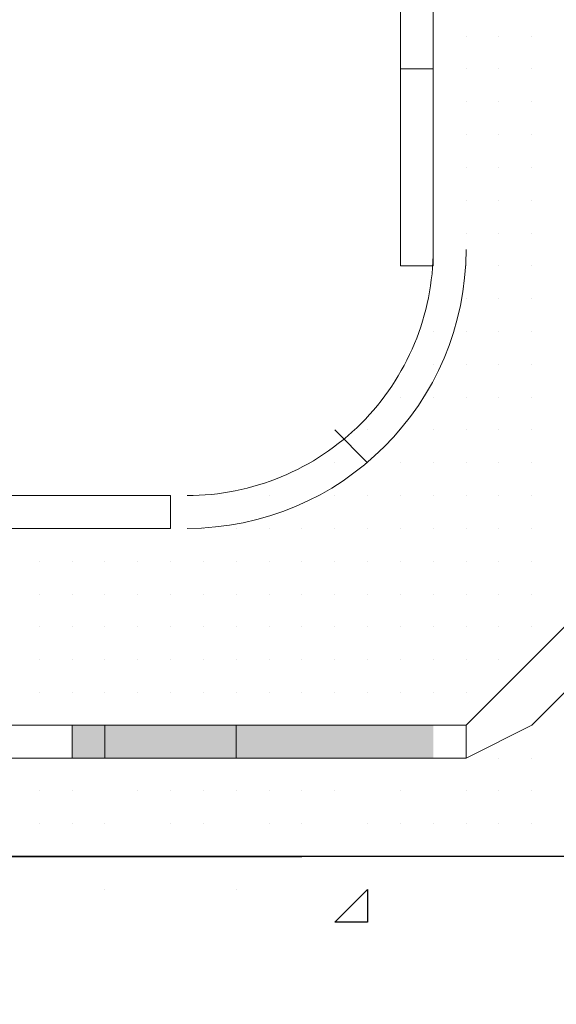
# Model space of a CAD drawing. Header units: metres. Extents: x 5.7 to 89.8, y 4 to 63.5.
# Tile 444 of 475: x 72.752 to 72.909, y 49.708 to 49.997. Entities that reach past the tile are written whole.
import ezdxf

# ---------------------------------------------------------------- set-up
doc = ezdxf.new("R2010")
doc.units = ezdxf.units.M
doc.header["$MEASUREMENT"] = 0
for name, color, linetype in [('PDF17_hatch', 7, 'Continuous'), ('PDF17_hatch-borshi', 7, 'Continuous'), ('PDF17_Isogam', 7, 'Continuous'), ('PDF17_kaff', 7, 'Continuous')]:
    doc.layers.add(name, color=color, linetype=linetype)

msp = doc.modelspace()

# ---------------------------------------------------------------- linework, layer by layer
at = {"layer": 'PDF17_hatch', "lineweight": 25}
for points in [[(72.77655760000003, 49.74193760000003), (72.77655760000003, 49.74193760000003)], [(72.81508240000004, 49.74193760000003), (72.81508240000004, 49.74193760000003)]]:
    msp.add_lwpolyline(points, dxfattribs=at)
msp.add_lwpolyline([(72.85360720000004, 49.74193760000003), (72.85360720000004, 49.73230640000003), (72.84397600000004, 49.73230640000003)], close=True, dxfattribs=at)
at = {"layer": 'PDF17_hatch-borshi', "lineweight": 18}
for points in [[(72.88250080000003, 49.99234880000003), (72.88250080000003, 49.99234880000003)], [(72.88250080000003, 49.99234880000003), (72.88250080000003, 49.99234880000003)], [(72.88250080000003, 49.99234880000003), (72.88250080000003, 49.99234880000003)], [(72.88250080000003, 49.99234880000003), (72.88250080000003, 49.99234880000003)], [(72.89213200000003, 49.99234880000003), (72.89213200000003, 49.99234880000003)], [(72.89213200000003, 49.99234880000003), (72.89213200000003, 49.99234880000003)], [(72.89213200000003, 49.99234880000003), (72.89213200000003, 49.99234880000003)], [(72.89213200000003, 49.99234880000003), (72.89213200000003, 49.99234880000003)], [(72.90176320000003, 49.99234880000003), (72.90176320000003, 49.99234880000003)], [(72.90176320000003, 49.99234880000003), (72.90176320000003, 49.99234880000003)], [(72.90176320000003, 49.99234880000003), (72.90176320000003, 49.99234880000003)], [(72.90176320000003, 49.99234880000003), (72.90176320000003, 49.99234880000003)], [(72.87286960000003, 49.98271760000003), (72.87286960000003, 49.98271760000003)], [(72.88250080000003, 49.98271760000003), (72.88250080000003, 49.98271760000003)], [(72.88250080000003, 49.98271760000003), (72.88250080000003, 49.98271760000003)], [(72.88250080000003, 49.98271760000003), (72.88250080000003, 49.98271760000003)], [(72.89213200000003, 49.98271760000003), (72.89213200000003, 49.98271760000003)], [(72.89213200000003, 49.98271760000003), (72.89213200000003, 49.98271760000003)], [(72.89213200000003, 49.98271760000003), (72.89213200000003, 49.98271760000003)], [(72.89213200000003, 49.98271760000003), (72.89213200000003, 49.98271760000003)], [(72.90176320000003, 49.98271760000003), (72.90176320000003, 49.98271760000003)], [(72.90176320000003, 49.98271760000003), (72.90176320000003, 49.98271760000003)], [(72.90176320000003, 49.98271760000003), (72.90176320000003, 49.98271760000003)], [(72.90176320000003, 49.98271760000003), (72.90176320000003, 49.98271760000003)], [(72.88250080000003, 49.97308640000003), (72.88250080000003, 49.97308640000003)], [(72.88250080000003, 49.97308640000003), (72.88250080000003, 49.97308640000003)], [(72.88250080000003, 49.97308640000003), (72.88250080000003, 49.97308640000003)], [(72.89213200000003, 49.97308640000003), (72.89213200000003, 49.97308640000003)], [(72.89213200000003, 49.97308640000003), (72.89213200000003, 49.97308640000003)], [(72.89213200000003, 49.97308640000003), (72.89213200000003, 49.97308640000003)], [(72.90176320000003, 49.97308640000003), (72.90176320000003, 49.97308640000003)], [(72.90176320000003, 49.97308640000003), (72.90176320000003, 49.97308640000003)], [(72.90176320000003, 49.97308640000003), (72.90176320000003, 49.97308640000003)], [(72.88250080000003, 49.96345520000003), (72.88250080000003, 49.96345520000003)], [(72.88250080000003, 49.96345520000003), (72.88250080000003, 49.96345520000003)], [(72.88250080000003, 49.96345520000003), (72.88250080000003, 49.96345520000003)], [(72.88250080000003, 49.96345520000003), (72.88250080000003, 49.96345520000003)], [(72.89213200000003, 49.96345520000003), (72.89213200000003, 49.96345520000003)], [(72.89213200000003, 49.96345520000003), (72.89213200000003, 49.96345520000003)], [(72.89213200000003, 49.96345520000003), (72.89213200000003, 49.96345520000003)], [(72.89213200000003, 49.96345520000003), (72.89213200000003, 49.96345520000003)], [(72.90176320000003, 49.96345520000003), (72.90176320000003, 49.96345520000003)], [(72.90176320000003, 49.96345520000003), (72.90176320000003, 49.96345520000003)], [(72.90176320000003, 49.96345520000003), (72.90176320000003, 49.96345520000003)], [(72.90176320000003, 49.96345520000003), (72.90176320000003, 49.96345520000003)], [(72.90176320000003, 49.96345520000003), (72.90176320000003, 49.96345520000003)], [(72.87286960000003, 49.95382400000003), (72.87286960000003, 49.95382400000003)], [(72.88250080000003, 49.95382400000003), (72.88250080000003, 49.95382400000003)], [(72.88250080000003, 49.95382400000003), (72.88250080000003, 49.95382400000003)], [(72.88250080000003, 49.95382400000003), (72.88250080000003, 49.95382400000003)], [(72.88250080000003, 49.95382400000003), (72.88250080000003, 49.95382400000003)], [(72.89213200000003, 49.95382400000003), (72.89213200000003, 49.95382400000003)], [(72.89213200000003, 49.95382400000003), (72.89213200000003, 49.95382400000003)], [(72.89213200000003, 49.95382400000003), (72.89213200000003, 49.95382400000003)], [(72.89213200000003, 49.95382400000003), (72.89213200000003, 49.95382400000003)], [(72.90176320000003, 49.95382400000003), (72.90176320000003, 49.95382400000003)], [(72.90176320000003, 49.95382400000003), (72.90176320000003, 49.95382400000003)], [(72.90176320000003, 49.95382400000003), (72.90176320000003, 49.95382400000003)], [(72.90176320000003, 49.95382400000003), (72.90176320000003, 49.95382400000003)], [(72.90176320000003, 49.95382400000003), (72.90176320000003, 49.95382400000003)], [(72.88250080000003, 49.94419280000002), (72.88250080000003, 49.94419280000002)], [(72.88250080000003, 49.94419280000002), (72.88250080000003, 49.94419280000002)], [(72.89213200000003, 49.94419280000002), (72.89213200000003, 49.94419280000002)], [(72.89213200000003, 49.94419280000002), (72.89213200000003, 49.94419280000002)], [(72.89213200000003, 49.94419280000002), (72.89213200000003, 49.94419280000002)], [(72.90176320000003, 49.94419280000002), (72.90176320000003, 49.94419280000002)], [(72.90176320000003, 49.94419280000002), (72.90176320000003, 49.94419280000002)], [(72.90176320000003, 49.94419280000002), (72.90176320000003, 49.94419280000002)], [(72.90176320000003, 49.94419280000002), (72.90176320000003, 49.94419280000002)], [(72.90176320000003, 49.94419280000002), (72.90176320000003, 49.94419280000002)], [(72.87286960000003, 49.93456160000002), (72.87286960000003, 49.93456160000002)], [(72.88250080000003, 49.93456160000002), (72.88250080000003, 49.93456160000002)], [(72.88250080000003, 49.93456160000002), (72.88250080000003, 49.93456160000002)], [(72.88250080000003, 49.93456160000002), (72.88250080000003, 49.93456160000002)], [(72.88250080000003, 49.93456160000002), (72.88250080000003, 49.93456160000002)], [(72.88250080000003, 49.93456160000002), (72.88250080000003, 49.93456160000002)], [(72.89213200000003, 49.93456160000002), (72.89213200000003, 49.93456160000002)], [(72.89213200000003, 49.93456160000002), (72.89213200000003, 49.93456160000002)], [(72.89213200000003, 49.93456160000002), (72.89213200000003, 49.93456160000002)], [(72.89213200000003, 49.93456160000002), (72.89213200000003, 49.93456160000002)], [(72.90176320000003, 49.93456160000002), (72.90176320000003, 49.93456160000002)], [(72.90176320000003, 49.93456160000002), (72.90176320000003, 49.93456160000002)], [(72.90176320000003, 49.93456160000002), (72.90176320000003, 49.93456160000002)], [(72.90176320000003, 49.93456160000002), (72.90176320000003, 49.93456160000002)], [(72.87286960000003, 49.92493040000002), (72.87286960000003, 49.92493040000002)], [(72.88250080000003, 49.92493040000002), (72.88250080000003, 49.92493040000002)], [(72.88250080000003, 49.92493040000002), (72.88250080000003, 49.92493040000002)], [(72.88250080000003, 49.92493040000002), (72.88250080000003, 49.92493040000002)], [(72.88250080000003, 49.92493040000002), (72.88250080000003, 49.92493040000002)], [(72.89213200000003, 49.92493040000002), (72.89213200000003, 49.92493040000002)], [(72.89213200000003, 49.92493040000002), (72.89213200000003, 49.92493040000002)], [(72.89213200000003, 49.92493040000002), (72.89213200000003, 49.92493040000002)], [(72.90176320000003, 49.92493040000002), (72.90176320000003, 49.92493040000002)], [(72.90176320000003, 49.92493040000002), (72.90176320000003, 49.92493040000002)], [(72.90176320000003, 49.92493040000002), (72.90176320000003, 49.92493040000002)], [(72.90176320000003, 49.92493040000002), (72.90176320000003, 49.92493040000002)], [(72.90176320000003, 49.92493040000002), (72.90176320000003, 49.92493040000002)], [(72.88250080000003, 49.91529920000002), (72.88250080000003, 49.91529920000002)], [(72.88250080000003, 49.91529920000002), (72.88250080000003, 49.91529920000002)], [(72.88250080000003, 49.91529920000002), (72.88250080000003, 49.91529920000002)], [(72.89213200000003, 49.91529920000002), (72.89213200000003, 49.91529920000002)], [(72.89213200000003, 49.91529920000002), (72.89213200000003, 49.91529920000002)], [(72.89213200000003, 49.91529920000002), (72.89213200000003, 49.91529920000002)], [(72.90176320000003, 49.91529920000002), (72.90176320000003, 49.91529920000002)], [(72.90176320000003, 49.91529920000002), (72.90176320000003, 49.91529920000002)], [(72.90176320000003, 49.91529920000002), (72.90176320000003, 49.91529920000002)], [(72.90176320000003, 49.91529920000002), (72.90176320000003, 49.91529920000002)], [(72.87286960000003, 49.90566800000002), (72.87286960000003, 49.90566800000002)], [(72.87286960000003, 49.90566800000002), (72.87286960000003, 49.90566800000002)], [(72.88250080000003, 49.90566800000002), (72.88250080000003, 49.90566800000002)], [(72.88250080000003, 49.90566800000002), (72.88250080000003, 49.90566800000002)], [(72.88250080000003, 49.90566800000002), (72.88250080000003, 49.90566800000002)], [(72.88250080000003, 49.90566800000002), (72.88250080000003, 49.90566800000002)], [(72.88250080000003, 49.90566800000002), (72.88250080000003, 49.90566800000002)], [(72.89213200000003, 49.90566800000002), (72.89213200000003, 49.90566800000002)], [(72.89213200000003, 49.90566800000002), (72.89213200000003, 49.90566800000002)], [(72.90176320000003, 49.90566800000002), (72.90176320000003, 49.90566800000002)], [(72.90176320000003, 49.90566800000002), (72.90176320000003, 49.90566800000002)], [(72.90176320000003, 49.90566800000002), (72.90176320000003, 49.90566800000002)], [(72.87286960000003, 49.89603680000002), (72.87286960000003, 49.89603680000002)], [(72.87286960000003, 49.89603680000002), (72.87286960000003, 49.89603680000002)], [(72.87286960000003, 49.89603680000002), (72.87286960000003, 49.89603680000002)], [(72.87286960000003, 49.89603680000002), (72.87286960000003, 49.89603680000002)], [(72.88250080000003, 49.89603680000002), (72.88250080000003, 49.89603680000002)], [(72.88250080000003, 49.89603680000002), (72.88250080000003, 49.89603680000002)], [(72.88250080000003, 49.89603680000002), (72.88250080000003, 49.89603680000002)], [(72.88250080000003, 49.89603680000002), (72.88250080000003, 49.89603680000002)], [(72.88250080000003, 49.89603680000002), (72.88250080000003, 49.89603680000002)], [(72.89213200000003, 49.89603680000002), (72.89213200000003, 49.89603680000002)], [(72.89213200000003, 49.89603680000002), (72.89213200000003, 49.89603680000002)], [(72.89213200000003, 49.89603680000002), (72.89213200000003, 49.89603680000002)], [(72.89213200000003, 49.89603680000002), (72.89213200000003, 49.89603680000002)], [(72.89213200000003, 49.89603680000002), (72.89213200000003, 49.89603680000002)], [(72.90176320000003, 49.89603680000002), (72.90176320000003, 49.89603680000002)], [(72.90176320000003, 49.89603680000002), (72.90176320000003, 49.89603680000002)], [(72.90176320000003, 49.89603680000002), (72.90176320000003, 49.89603680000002)], [(72.86323840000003, 49.88640560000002), (72.86323840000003, 49.88640560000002)], [(72.87286960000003, 49.88640560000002), (72.87286960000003, 49.88640560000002)], [(72.87286960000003, 49.88640560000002), (72.87286960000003, 49.88640560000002)], [(72.87286960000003, 49.88640560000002), (72.87286960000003, 49.88640560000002)], [(72.88250080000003, 49.88640560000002), (72.88250080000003, 49.88640560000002)], [(72.88250080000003, 49.88640560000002), (72.88250080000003, 49.88640560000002)], [(72.88250080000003, 49.88640560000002), (72.88250080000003, 49.88640560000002)], [(72.88250080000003, 49.88640560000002), (72.88250080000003, 49.88640560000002)], [(72.88250080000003, 49.88640560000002), (72.88250080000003, 49.88640560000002)], [(72.89213200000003, 49.88640560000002), (72.89213200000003, 49.88640560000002)], [(72.89213200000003, 49.88640560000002), (72.89213200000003, 49.88640560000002)], [(72.89213200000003, 49.88640560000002), (72.89213200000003, 49.88640560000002)], [(72.89213200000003, 49.88640560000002), (72.89213200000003, 49.88640560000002)], [(72.90176320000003, 49.88640560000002), (72.90176320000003, 49.88640560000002)], [(72.90176320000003, 49.88640560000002), (72.90176320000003, 49.88640560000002)], [(72.90176320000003, 49.88640560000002), (72.90176320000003, 49.88640560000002)], [(72.90176320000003, 49.88640560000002), (72.90176320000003, 49.88640560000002)], [(72.85360720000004, 49.87677440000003), (72.85360720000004, 49.87677440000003)], [(72.86323840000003, 49.87677440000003), (72.86323840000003, 49.87677440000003)], [(72.86323840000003, 49.87677440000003), (72.86323840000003, 49.87677440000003)], [(72.86323840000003, 49.87677440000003), (72.86323840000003, 49.87677440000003)], [(72.86323840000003, 49.87677440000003), (72.86323840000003, 49.87677440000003)], [(72.87286960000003, 49.87677440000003), (72.87286960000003, 49.87677440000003)], [(72.87286960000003, 49.87677440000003), (72.87286960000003, 49.87677440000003)], [(72.87286960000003, 49.87677440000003), (72.87286960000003, 49.87677440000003)], [(72.87286960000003, 49.87677440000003), (72.87286960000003, 49.87677440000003)], [(72.88250080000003, 49.87677440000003), (72.88250080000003, 49.87677440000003)], [(72.88250080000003, 49.87677440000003), (72.88250080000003, 49.87677440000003)], [(72.88250080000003, 49.87677440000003), (72.88250080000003, 49.87677440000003)], [(72.88250080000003, 49.87677440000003), (72.88250080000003, 49.87677440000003)], [(72.88250080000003, 49.87677440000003), (72.88250080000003, 49.87677440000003)], [(72.89213200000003, 49.87677440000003), (72.89213200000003, 49.87677440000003)], [(72.89213200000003, 49.87677440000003), (72.89213200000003, 49.87677440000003)], [(72.89213200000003, 49.87677440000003), (72.89213200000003, 49.87677440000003)], [(72.90176320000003, 49.87677440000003), (72.90176320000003, 49.87677440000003)], [(72.90176320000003, 49.87677440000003), (72.90176320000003, 49.87677440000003)], [(72.84397600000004, 49.86714320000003), (72.84397600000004, 49.86714320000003)], [(72.85360720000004, 49.86714320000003), (72.85360720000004, 49.86714320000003)], [(72.85360720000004, 49.86714320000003), (72.85360720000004, 49.86714320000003)], [(72.85360720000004, 49.86714320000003), (72.85360720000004, 49.86714320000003)], [(72.85360720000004, 49.86714320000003), (72.85360720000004, 49.86714320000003)], [(72.86323840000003, 49.86714320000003), (72.86323840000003, 49.86714320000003)], [(72.86323840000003, 49.86714320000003), (72.86323840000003, 49.86714320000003)], [(72.86323840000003, 49.86714320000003), (72.86323840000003, 49.86714320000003)], [(72.86323840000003, 49.86714320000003), (72.86323840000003, 49.86714320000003)], [(72.87286960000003, 49.86714320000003), (72.87286960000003, 49.86714320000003)], [(72.87286960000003, 49.86714320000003), (72.87286960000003, 49.86714320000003)], [(72.87286960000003, 49.86714320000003), (72.87286960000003, 49.86714320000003)], [(72.87286960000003, 49.86714320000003), (72.87286960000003, 49.86714320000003)], [(72.88250080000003, 49.86714320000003), (72.88250080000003, 49.86714320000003)], [(72.88250080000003, 49.86714320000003), (72.88250080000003, 49.86714320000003)], [(72.88250080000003, 49.86714320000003), (72.88250080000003, 49.86714320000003)], [(72.88250080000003, 49.86714320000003), (72.88250080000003, 49.86714320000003)], [(72.88250080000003, 49.86714320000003), (72.88250080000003, 49.86714320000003)], [(72.88250080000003, 49.86714320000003), (72.88250080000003, 49.86714320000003)], [(72.89213200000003, 49.86714320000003), (72.89213200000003, 49.86714320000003)], [(72.89213200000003, 49.86714320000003), (72.89213200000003, 49.86714320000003)], [(72.89213200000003, 49.86714320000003), (72.89213200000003, 49.86714320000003)], [(72.90176320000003, 49.86714320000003), (72.90176320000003, 49.86714320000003)], [(72.90176320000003, 49.86714320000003), (72.90176320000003, 49.86714320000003)], [(72.90176320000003, 49.86714320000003), (72.90176320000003, 49.86714320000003)], [(72.90176320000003, 49.86714320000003), (72.90176320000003, 49.86714320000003)], [(72.90176320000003, 49.86714320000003), (72.90176320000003, 49.86714320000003)], [(72.82471360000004, 49.85751200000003), (72.82471360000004, 49.85751200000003)], [(72.84397600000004, 49.85751200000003), (72.84397600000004, 49.85751200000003)], [(72.84397600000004, 49.85751200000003), (72.84397600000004, 49.85751200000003)], [(72.84397600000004, 49.85751200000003), (72.84397600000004, 49.85751200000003)], [(72.85360720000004, 49.85751200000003), (72.85360720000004, 49.85751200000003)], [(72.85360720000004, 49.85751200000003), (72.85360720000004, 49.85751200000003)], [(72.86323840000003, 49.85751200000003), (72.86323840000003, 49.85751200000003)], [(72.86323840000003, 49.85751200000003), (72.86323840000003, 49.85751200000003)], [(72.86323840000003, 49.85751200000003), (72.86323840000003, 49.85751200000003)], [(72.87286960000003, 49.85751200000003), (72.87286960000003, 49.85751200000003)], [(72.87286960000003, 49.85751200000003), (72.87286960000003, 49.85751200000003)], [(72.87286960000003, 49.85751200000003), (72.87286960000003, 49.85751200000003)], [(72.88250080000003, 49.85751200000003), (72.88250080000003, 49.85751200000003)], [(72.88250080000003, 49.85751200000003), (72.88250080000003, 49.85751200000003)], [(72.88250080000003, 49.85751200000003), (72.88250080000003, 49.85751200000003)], [(72.88250080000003, 49.85751200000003), (72.88250080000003, 49.85751200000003)], [(72.89213200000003, 49.85751200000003), (72.89213200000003, 49.85751200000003)], [(72.89213200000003, 49.85751200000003), (72.89213200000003, 49.85751200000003)], [(72.89213200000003, 49.85751200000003), (72.89213200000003, 49.85751200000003)], [(72.90176320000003, 49.85751200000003), (72.90176320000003, 49.85751200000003)], [(72.90176320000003, 49.85751200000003), (72.90176320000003, 49.85751200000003)], [(72.90176320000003, 49.85751200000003), (72.90176320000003, 49.85751200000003)], [(72.75729520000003, 49.84788080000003), (72.75729520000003, 49.84788080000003)], [(72.77655760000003, 49.84788080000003), (72.77655760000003, 49.84788080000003)], [(72.77655760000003, 49.84788080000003), (72.77655760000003, 49.84788080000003)], [(72.79582000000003, 49.84788080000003), (72.79582000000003, 49.84788080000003)], [(72.79582000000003, 49.84788080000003), (72.79582000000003, 49.84788080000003)], [(72.80545120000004, 49.84788080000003), (72.80545120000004, 49.84788080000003)], [(72.80545120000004, 49.84788080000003), (72.80545120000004, 49.84788080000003)], [(72.81508240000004, 49.84788080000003), (72.81508240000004, 49.84788080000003)], [(72.81508240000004, 49.84788080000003), (72.81508240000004, 49.84788080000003)], [(72.81508240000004, 49.84788080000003), (72.81508240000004, 49.84788080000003)], [(72.81508240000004, 49.84788080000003), (72.81508240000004, 49.84788080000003)], [(72.82471360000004, 49.84788080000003), (72.82471360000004, 49.84788080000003)], [(72.82471360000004, 49.84788080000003), (72.82471360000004, 49.84788080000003)], [(72.82471360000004, 49.84788080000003), (72.82471360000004, 49.84788080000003)], [(72.83434480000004, 49.84788080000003), (72.83434480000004, 49.84788080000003)], [(72.83434480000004, 49.84788080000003), (72.83434480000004, 49.84788080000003)], [(72.83434480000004, 49.84788080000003), (72.83434480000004, 49.84788080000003)], [(72.83434480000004, 49.84788080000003), (72.83434480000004, 49.84788080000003)], [(72.83434480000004, 49.84788080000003), (72.83434480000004, 49.84788080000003)], [(72.84397600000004, 49.84788080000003), (72.84397600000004, 49.84788080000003)], [(72.84397600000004, 49.84788080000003), (72.84397600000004, 49.84788080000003)], [(72.84397600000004, 49.84788080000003), (72.84397600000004, 49.84788080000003)], [(72.85360720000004, 49.84788080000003), (72.85360720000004, 49.84788080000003)], [(72.85360720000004, 49.84788080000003), (72.85360720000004, 49.84788080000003)], [(72.85360720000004, 49.84788080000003), (72.85360720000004, 49.84788080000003)], [(72.85360720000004, 49.84788080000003), (72.85360720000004, 49.84788080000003)], [(72.86323840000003, 49.84788080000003), (72.86323840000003, 49.84788080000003)], [(72.86323840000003, 49.84788080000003), (72.86323840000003, 49.84788080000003)], [(72.86323840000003, 49.84788080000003), (72.86323840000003, 49.84788080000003)], [(72.87286960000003, 49.84788080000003), (72.87286960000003, 49.84788080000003)], [(72.87286960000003, 49.84788080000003), (72.87286960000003, 49.84788080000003)], [(72.87286960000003, 49.84788080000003), (72.87286960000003, 49.84788080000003)], [(72.88250080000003, 49.84788080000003), (72.88250080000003, 49.84788080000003)], [(72.88250080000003, 49.84788080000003), (72.88250080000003, 49.84788080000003)], [(72.88250080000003, 49.84788080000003), (72.88250080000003, 49.84788080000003)], [(72.89213200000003, 49.84788080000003), (72.89213200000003, 49.84788080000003)], [(72.89213200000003, 49.84788080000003), (72.89213200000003, 49.84788080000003)], [(72.89213200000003, 49.84788080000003), (72.89213200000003, 49.84788080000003)], [(72.90176320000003, 49.84788080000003), (72.90176320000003, 49.84788080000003)], [(72.90176320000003, 49.84788080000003), (72.90176320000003, 49.84788080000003)], [(72.90176320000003, 49.84788080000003), (72.90176320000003, 49.84788080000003)], [(72.75729520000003, 49.83824960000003), (72.75729520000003, 49.83824960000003)], [(72.75729520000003, 49.83824960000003), (72.75729520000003, 49.83824960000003)], [(72.75729520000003, 49.83824960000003), (72.75729520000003, 49.83824960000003)], [(72.75729520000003, 49.83824960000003), (72.75729520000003, 49.83824960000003)], [(72.76692640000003, 49.83824960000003), (72.76692640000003, 49.83824960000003)], [(72.76692640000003, 49.83824960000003), (72.76692640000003, 49.83824960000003)], [(72.76692640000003, 49.83824960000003), (72.76692640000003, 49.83824960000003)], [(72.77655760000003, 49.83824960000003), (72.77655760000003, 49.83824960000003)], [(72.77655760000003, 49.83824960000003), (72.77655760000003, 49.83824960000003)], [(72.77655760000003, 49.83824960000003), (72.77655760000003, 49.83824960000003)], [(72.77655760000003, 49.83824960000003), (72.77655760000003, 49.83824960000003)], [(72.78618880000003, 49.83824960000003), (72.78618880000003, 49.83824960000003)], [(72.78618880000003, 49.83824960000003), (72.78618880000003, 49.83824960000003)], [(72.78618880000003, 49.83824960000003), (72.78618880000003, 49.83824960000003)], [(72.78618880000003, 49.83824960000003), (72.78618880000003, 49.83824960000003)], [(72.79582000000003, 49.83824960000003), (72.79582000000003, 49.83824960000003)], [(72.79582000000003, 49.83824960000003), (72.79582000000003, 49.83824960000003)], [(72.79582000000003, 49.83824960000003), (72.79582000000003, 49.83824960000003)], [(72.79582000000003, 49.83824960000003), (72.79582000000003, 49.83824960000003)], [(72.80545120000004, 49.83824960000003), (72.80545120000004, 49.83824960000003)], [(72.80545120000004, 49.83824960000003), (72.80545120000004, 49.83824960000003)], [(72.80545120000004, 49.83824960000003), (72.80545120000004, 49.83824960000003)], [(72.80545120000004, 49.83824960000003), (72.80545120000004, 49.83824960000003)], [(72.81508240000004, 49.83824960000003), (72.81508240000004, 49.83824960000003)], [(72.81508240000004, 49.83824960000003), (72.81508240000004, 49.83824960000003)], [(72.82471360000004, 49.83824960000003), (72.82471360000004, 49.83824960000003)], [(72.82471360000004, 49.83824960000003), (72.82471360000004, 49.83824960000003)], [(72.82471360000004, 49.83824960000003), (72.82471360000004, 49.83824960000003)], [(72.83434480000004, 49.83824960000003), (72.83434480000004, 49.83824960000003)], [(72.83434480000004, 49.83824960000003), (72.83434480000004, 49.83824960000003)], [(72.83434480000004, 49.83824960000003), (72.83434480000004, 49.83824960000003)], [(72.83434480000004, 49.83824960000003), (72.83434480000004, 49.83824960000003)], [(72.84397600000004, 49.83824960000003), (72.84397600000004, 49.83824960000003)], [(72.84397600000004, 49.83824960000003), (72.84397600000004, 49.83824960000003)], [(72.84397600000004, 49.83824960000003), (72.84397600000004, 49.83824960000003)], [(72.84397600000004, 49.83824960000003), (72.84397600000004, 49.83824960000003)], [(72.85360720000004, 49.83824960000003), (72.85360720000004, 49.83824960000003)], [(72.85360720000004, 49.83824960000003), (72.85360720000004, 49.83824960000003)], [(72.85360720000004, 49.83824960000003), (72.85360720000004, 49.83824960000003)], [(72.86323840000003, 49.83824960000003), (72.86323840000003, 49.83824960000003)], [(72.86323840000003, 49.83824960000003), (72.86323840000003, 49.83824960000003)], [(72.86323840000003, 49.83824960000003), (72.86323840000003, 49.83824960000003)], [(72.86323840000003, 49.83824960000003), (72.86323840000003, 49.83824960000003)], [(72.87286960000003, 49.83824960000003), (72.87286960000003, 49.83824960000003)], [(72.87286960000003, 49.83824960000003), (72.87286960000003, 49.83824960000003)], [(72.87286960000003, 49.83824960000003), (72.87286960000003, 49.83824960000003)], [(72.88250080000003, 49.83824960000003), (72.88250080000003, 49.83824960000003)], [(72.88250080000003, 49.83824960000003), (72.88250080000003, 49.83824960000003)], [(72.88250080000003, 49.83824960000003), (72.88250080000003, 49.83824960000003)], [(72.89213200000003, 49.83824960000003), (72.89213200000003, 49.83824960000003)], [(72.89213200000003, 49.83824960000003), (72.89213200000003, 49.83824960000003)], [(72.89213200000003, 49.83824960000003), (72.89213200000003, 49.83824960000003)], [(72.89213200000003, 49.83824960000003), (72.89213200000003, 49.83824960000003)], [(72.90176320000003, 49.83824960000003), (72.90176320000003, 49.83824960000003)], [(72.90176320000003, 49.83824960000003), (72.90176320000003, 49.83824960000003)], [(72.90176320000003, 49.83824960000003), (72.90176320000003, 49.83824960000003)], [(72.75729520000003, 49.82861840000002), (72.75729520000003, 49.82861840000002)], [(72.75729520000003, 49.82861840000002), (72.75729520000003, 49.82861840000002)], [(72.75729520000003, 49.82861840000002), (72.75729520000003, 49.82861840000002)], [(72.76692640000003, 49.82861840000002), (72.76692640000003, 49.82861840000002)], [(72.76692640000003, 49.82861840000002), (72.76692640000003, 49.82861840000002)], [(72.76692640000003, 49.82861840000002), (72.76692640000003, 49.82861840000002)], [(72.76692640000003, 49.82861840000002), (72.76692640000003, 49.82861840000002)], [(72.77655760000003, 49.82861840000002), (72.77655760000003, 49.82861840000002)], [(72.77655760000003, 49.82861840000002), (72.77655760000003, 49.82861840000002)], [(72.77655760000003, 49.82861840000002), (72.77655760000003, 49.82861840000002)], [(72.77655760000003, 49.82861840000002), (72.77655760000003, 49.82861840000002)], [(72.78618880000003, 49.82861840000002), (72.78618880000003, 49.82861840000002)], [(72.78618880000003, 49.82861840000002), (72.78618880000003, 49.82861840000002)], [(72.78618880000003, 49.82861840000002), (72.78618880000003, 49.82861840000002)], [(72.78618880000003, 49.82861840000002), (72.78618880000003, 49.82861840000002)], [(72.79582000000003, 49.82861840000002), (72.79582000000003, 49.82861840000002)], [(72.79582000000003, 49.82861840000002), (72.79582000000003, 49.82861840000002)], [(72.79582000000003, 49.82861840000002), (72.79582000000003, 49.82861840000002)], [(72.79582000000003, 49.82861840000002), (72.79582000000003, 49.82861840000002)], [(72.79582000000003, 49.82861840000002), (72.79582000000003, 49.82861840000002)], [(72.80545120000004, 49.82861840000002), (72.80545120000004, 49.82861840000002)], [(72.80545120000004, 49.82861840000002), (72.80545120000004, 49.82861840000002)], [(72.80545120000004, 49.82861840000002), (72.80545120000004, 49.82861840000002)], [(72.80545120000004, 49.82861840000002), (72.80545120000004, 49.82861840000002)], [(72.81508240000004, 49.82861840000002), (72.81508240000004, 49.82861840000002)], [(72.81508240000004, 49.82861840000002), (72.81508240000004, 49.82861840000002)], [(72.81508240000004, 49.82861840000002), (72.81508240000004, 49.82861840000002)], [(72.81508240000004, 49.82861840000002), (72.81508240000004, 49.82861840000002)], [(72.82471360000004, 49.82861840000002), (72.82471360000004, 49.82861840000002)], [(72.82471360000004, 49.82861840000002), (72.82471360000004, 49.82861840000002)], [(72.82471360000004, 49.82861840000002), (72.82471360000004, 49.82861840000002)], [(72.82471360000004, 49.82861840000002), (72.82471360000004, 49.82861840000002)], [(72.83434480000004, 49.82861840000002), (72.83434480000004, 49.82861840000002)], [(72.83434480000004, 49.82861840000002), (72.83434480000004, 49.82861840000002)], [(72.83434480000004, 49.82861840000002), (72.83434480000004, 49.82861840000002)], [(72.83434480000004, 49.82861840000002), (72.83434480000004, 49.82861840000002)], [(72.83434480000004, 49.82861840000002), (72.83434480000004, 49.82861840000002)], [(72.84397600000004, 49.82861840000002), (72.84397600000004, 49.82861840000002)], [(72.84397600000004, 49.82861840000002), (72.84397600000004, 49.82861840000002)], [(72.85360720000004, 49.82861840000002), (72.85360720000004, 49.82861840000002)], [(72.85360720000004, 49.82861840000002), (72.85360720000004, 49.82861840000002)], [(72.85360720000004, 49.82861840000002), (72.85360720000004, 49.82861840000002)], [(72.86323840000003, 49.82861840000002), (72.86323840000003, 49.82861840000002)], [(72.86323840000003, 49.82861840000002), (72.86323840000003, 49.82861840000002)], [(72.86323840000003, 49.82861840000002), (72.86323840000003, 49.82861840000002)], [(72.86323840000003, 49.82861840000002), (72.86323840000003, 49.82861840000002)], [(72.86323840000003, 49.82861840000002), (72.86323840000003, 49.82861840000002)], [(72.87286960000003, 49.82861840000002), (72.87286960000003, 49.82861840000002)], [(72.87286960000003, 49.82861840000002), (72.87286960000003, 49.82861840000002)], [(72.87286960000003, 49.82861840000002), (72.87286960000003, 49.82861840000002)], [(72.87286960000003, 49.82861840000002), (72.87286960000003, 49.82861840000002)], [(72.88250080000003, 49.82861840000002), (72.88250080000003, 49.82861840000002)], [(72.88250080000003, 49.82861840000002), (72.88250080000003, 49.82861840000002)], [(72.88250080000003, 49.82861840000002), (72.88250080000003, 49.82861840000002)], [(72.89213200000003, 49.82861840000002), (72.89213200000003, 49.82861840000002)], [(72.89213200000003, 49.82861840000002), (72.89213200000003, 49.82861840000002)], [(72.89213200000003, 49.82861840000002), (72.89213200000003, 49.82861840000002)], [(72.89213200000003, 49.82861840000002), (72.89213200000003, 49.82861840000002)], [(72.89213200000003, 49.82861840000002), (72.89213200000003, 49.82861840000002)], [(72.90176320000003, 49.82861840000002), (72.90176320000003, 49.82861840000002)], [(72.90176320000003, 49.82861840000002), (72.90176320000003, 49.82861840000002)], [(72.90176320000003, 49.82861840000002), (72.90176320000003, 49.82861840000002)], [(72.90176320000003, 49.82861840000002), (72.90176320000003, 49.82861840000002)], [(72.75729520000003, 49.81898720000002), (72.75729520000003, 49.81898720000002)], [(72.75729520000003, 49.81898720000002), (72.75729520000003, 49.81898720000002)], [(72.75729520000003, 49.81898720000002), (72.75729520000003, 49.81898720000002)], [(72.75729520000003, 49.81898720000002), (72.75729520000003, 49.81898720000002)], [(72.75729520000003, 49.81898720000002), (72.75729520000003, 49.81898720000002)], [(72.76692640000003, 49.81898720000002), (72.76692640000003, 49.81898720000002)], [(72.76692640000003, 49.81898720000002), (72.76692640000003, 49.81898720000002)], [(72.76692640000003, 49.81898720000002), (72.76692640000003, 49.81898720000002)], [(72.77655760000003, 49.81898720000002), (72.77655760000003, 49.81898720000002)], [(72.77655760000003, 49.81898720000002), (72.77655760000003, 49.81898720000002)], [(72.77655760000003, 49.81898720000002), (72.77655760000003, 49.81898720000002)], [(72.78618880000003, 49.81898720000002), (72.78618880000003, 49.81898720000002)], [(72.78618880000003, 49.81898720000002), (72.78618880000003, 49.81898720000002)], [(72.79582000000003, 49.81898720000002), (72.79582000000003, 49.81898720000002)], [(72.79582000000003, 49.81898720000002), (72.79582000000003, 49.81898720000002)], [(72.79582000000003, 49.81898720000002), (72.79582000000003, 49.81898720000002)], [(72.79582000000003, 49.81898720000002), (72.79582000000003, 49.81898720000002)], [(72.80545120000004, 49.81898720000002), (72.80545120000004, 49.81898720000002)], [(72.80545120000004, 49.81898720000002), (72.80545120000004, 49.81898720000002)], [(72.80545120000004, 49.81898720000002), (72.80545120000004, 49.81898720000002)], [(72.80545120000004, 49.81898720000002), (72.80545120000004, 49.81898720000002)], [(72.81508240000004, 49.81898720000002), (72.81508240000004, 49.81898720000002)], [(72.81508240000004, 49.81898720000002), (72.81508240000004, 49.81898720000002)], [(72.81508240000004, 49.81898720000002), (72.81508240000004, 49.81898720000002)], [(72.81508240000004, 49.81898720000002), (72.81508240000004, 49.81898720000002)], [(72.82471360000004, 49.81898720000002), (72.82471360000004, 49.81898720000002)], [(72.82471360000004, 49.81898720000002), (72.82471360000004, 49.81898720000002)], [(72.82471360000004, 49.81898720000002), (72.82471360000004, 49.81898720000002)], [(72.82471360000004, 49.81898720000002), (72.82471360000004, 49.81898720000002)], [(72.82471360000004, 49.81898720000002), (72.82471360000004, 49.81898720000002)], [(72.83434480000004, 49.81898720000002), (72.83434480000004, 49.81898720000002)], [(72.83434480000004, 49.81898720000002), (72.83434480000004, 49.81898720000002)], [(72.83434480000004, 49.81898720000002), (72.83434480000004, 49.81898720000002)], [(72.83434480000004, 49.81898720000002), (72.83434480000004, 49.81898720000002)], [(72.83434480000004, 49.81898720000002), (72.83434480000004, 49.81898720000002)], [(72.84397600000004, 49.81898720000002), (72.84397600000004, 49.81898720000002)], [(72.84397600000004, 49.81898720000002), (72.84397600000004, 49.81898720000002)], [(72.84397600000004, 49.81898720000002), (72.84397600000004, 49.81898720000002)], [(72.84397600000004, 49.81898720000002), (72.84397600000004, 49.81898720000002)], [(72.85360720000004, 49.81898720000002), (72.85360720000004, 49.81898720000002)], [(72.85360720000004, 49.81898720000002), (72.85360720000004, 49.81898720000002)], [(72.85360720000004, 49.81898720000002), (72.85360720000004, 49.81898720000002)], [(72.86323840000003, 49.81898720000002), (72.86323840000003, 49.81898720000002)], [(72.86323840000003, 49.81898720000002), (72.86323840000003, 49.81898720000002)], [(72.86323840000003, 49.81898720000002), (72.86323840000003, 49.81898720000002)], [(72.86323840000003, 49.81898720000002), (72.86323840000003, 49.81898720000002)], [(72.86323840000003, 49.81898720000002), (72.86323840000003, 49.81898720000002)], [(72.87286960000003, 49.81898720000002), (72.87286960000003, 49.81898720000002)], [(72.87286960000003, 49.81898720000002), (72.87286960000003, 49.81898720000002)], [(72.88250080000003, 49.81898720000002), (72.88250080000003, 49.81898720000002)], [(72.88250080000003, 49.81898720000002), (72.88250080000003, 49.81898720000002)], [(72.88250080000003, 49.81898720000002), (72.88250080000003, 49.81898720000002)], [(72.89213200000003, 49.81898720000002), (72.89213200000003, 49.81898720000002)], [(72.89213200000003, 49.81898720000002), (72.89213200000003, 49.81898720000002)], [(72.89213200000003, 49.81898720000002), (72.89213200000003, 49.81898720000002)], [(72.89213200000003, 49.81898720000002), (72.89213200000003, 49.81898720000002)], [(72.90176320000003, 49.81898720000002), (72.90176320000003, 49.81898720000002)], [(72.90176320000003, 49.81898720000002), (72.90176320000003, 49.81898720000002)], [(72.90176320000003, 49.81898720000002), (72.90176320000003, 49.81898720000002)], [(72.90176320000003, 49.81898720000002), (72.90176320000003, 49.81898720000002)], [(72.75729520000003, 49.80935600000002), (72.75729520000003, 49.80935600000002)], [(72.75729520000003, 49.80935600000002), (72.75729520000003, 49.80935600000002)], [(72.76692640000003, 49.80935600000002), (72.76692640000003, 49.80935600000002)], [(72.76692640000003, 49.80935600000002), (72.76692640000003, 49.80935600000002)], [(72.76692640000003, 49.80935600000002), (72.76692640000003, 49.80935600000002)], [(72.77655760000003, 49.80935600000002), (72.77655760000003, 49.80935600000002)], [(72.77655760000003, 49.80935600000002), (72.77655760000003, 49.80935600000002)], [(72.77655760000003, 49.80935600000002), (72.77655760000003, 49.80935600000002)], [(72.78618880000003, 49.80935600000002), (72.78618880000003, 49.80935600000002)], [(72.78618880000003, 49.80935600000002), (72.78618880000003, 49.80935600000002)], [(72.78618880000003, 49.80935600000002), (72.78618880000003, 49.80935600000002)], [(72.78618880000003, 49.80935600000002), (72.78618880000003, 49.80935600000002)], [(72.79582000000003, 49.80935600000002), (72.79582000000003, 49.80935600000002)], [(72.79582000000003, 49.80935600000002), (72.79582000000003, 49.80935600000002)], [(72.80545120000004, 49.80935600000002), (72.80545120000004, 49.80935600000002)], [(72.80545120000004, 49.80935600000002), (72.80545120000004, 49.80935600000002)], [(72.80545120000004, 49.80935600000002), (72.80545120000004, 49.80935600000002)], [(72.81508240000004, 49.80935600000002), (72.81508240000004, 49.80935600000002)], [(72.81508240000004, 49.80935600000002), (72.81508240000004, 49.80935600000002)], [(72.81508240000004, 49.80935600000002), (72.81508240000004, 49.80935600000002)], [(72.82471360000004, 49.80935600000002), (72.82471360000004, 49.80935600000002)], [(72.82471360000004, 49.80935600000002), (72.82471360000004, 49.80935600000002)], [(72.82471360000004, 49.80935600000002), (72.82471360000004, 49.80935600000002)], [(72.83434480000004, 49.80935600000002), (72.83434480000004, 49.80935600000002)], [(72.83434480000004, 49.80935600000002), (72.83434480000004, 49.80935600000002)], [(72.83434480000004, 49.80935600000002), (72.83434480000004, 49.80935600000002)], [(72.83434480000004, 49.80935600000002), (72.83434480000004, 49.80935600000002)], [(72.83434480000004, 49.80935600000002), (72.83434480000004, 49.80935600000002)], [(72.84397600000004, 49.80935600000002), (72.84397600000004, 49.80935600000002)], [(72.84397600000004, 49.80935600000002), (72.84397600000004, 49.80935600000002)], [(72.84397600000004, 49.80935600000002), (72.84397600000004, 49.80935600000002)], [(72.85360720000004, 49.80935600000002), (72.85360720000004, 49.80935600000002)], [(72.85360720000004, 49.80935600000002), (72.85360720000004, 49.80935600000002)], [(72.85360720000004, 49.80935600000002), (72.85360720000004, 49.80935600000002)], [(72.85360720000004, 49.80935600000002), (72.85360720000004, 49.80935600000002)], [(72.86323840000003, 49.80935600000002), (72.86323840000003, 49.80935600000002)], [(72.86323840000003, 49.80935600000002), (72.86323840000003, 49.80935600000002)], [(72.86323840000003, 49.80935600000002), (72.86323840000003, 49.80935600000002)], [(72.86323840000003, 49.80935600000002), (72.86323840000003, 49.80935600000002)], [(72.87286960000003, 49.80935600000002), (72.87286960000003, 49.80935600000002)], [(72.87286960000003, 49.80935600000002), (72.87286960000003, 49.80935600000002)], [(72.87286960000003, 49.80935600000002), (72.87286960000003, 49.80935600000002)], [(72.88250080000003, 49.80935600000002), (72.88250080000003, 49.80935600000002)], [(72.88250080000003, 49.80935600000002), (72.88250080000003, 49.80935600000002)], [(72.88250080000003, 49.80935600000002), (72.88250080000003, 49.80935600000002)], [(72.89213200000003, 49.80935600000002), (72.89213200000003, 49.80935600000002)], [(72.89213200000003, 49.80935600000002), (72.89213200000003, 49.80935600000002)], [(72.89213200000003, 49.80935600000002), (72.89213200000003, 49.80935600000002)], [(72.89213200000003, 49.80935600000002), (72.89213200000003, 49.80935600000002)], [(72.90176320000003, 49.80935600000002), (72.90176320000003, 49.80935600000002)], [(72.90176320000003, 49.80935600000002), (72.90176320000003, 49.80935600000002)], [(72.90176320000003, 49.80935600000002), (72.90176320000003, 49.80935600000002)], [(72.75729520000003, 49.79972480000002), (72.75729520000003, 49.79972480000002)], [(72.75729520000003, 49.79972480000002), (72.75729520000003, 49.79972480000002)], [(72.75729520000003, 49.79972480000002), (72.75729520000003, 49.79972480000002)], [(72.75729520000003, 49.79972480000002), (72.75729520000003, 49.79972480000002)], [(72.75729520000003, 49.79972480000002), (72.75729520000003, 49.79972480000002)], [(72.76692640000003, 49.79972480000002), (72.76692640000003, 49.79972480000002)], [(72.76692640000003, 49.79972480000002), (72.76692640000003, 49.79972480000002)], [(72.76692640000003, 49.79972480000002), (72.76692640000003, 49.79972480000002)], [(72.77655760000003, 49.79972480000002), (72.77655760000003, 49.79972480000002)], [(72.77655760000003, 49.79972480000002), (72.77655760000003, 49.79972480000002)], [(72.77655760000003, 49.79972480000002), (72.77655760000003, 49.79972480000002)], [(72.77655760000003, 49.79972480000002), (72.77655760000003, 49.79972480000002)], [(72.78618880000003, 49.79972480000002), (72.78618880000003, 49.79972480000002)], [(72.78618880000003, 49.79972480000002), (72.78618880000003, 49.79972480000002)], [(72.78618880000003, 49.79972480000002), (72.78618880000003, 49.79972480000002)], [(72.79582000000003, 49.79972480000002), (72.79582000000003, 49.79972480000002)], [(72.79582000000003, 49.79972480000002), (72.79582000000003, 49.79972480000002)], [(72.79582000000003, 49.79972480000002), (72.79582000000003, 49.79972480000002)], [(72.80545120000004, 49.79972480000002), (72.80545120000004, 49.79972480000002)], [(72.80545120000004, 49.79972480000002), (72.80545120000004, 49.79972480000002)], [(72.80545120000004, 49.79972480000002), (72.80545120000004, 49.79972480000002)], [(72.80545120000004, 49.79972480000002), (72.80545120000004, 49.79972480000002)], [(72.80545120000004, 49.79972480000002), (72.80545120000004, 49.79972480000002)], [(72.81508240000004, 49.79972480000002), (72.81508240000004, 49.79972480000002)], [(72.81508240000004, 49.79972480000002), (72.81508240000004, 49.79972480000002)], [(72.81508240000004, 49.79972480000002), (72.81508240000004, 49.79972480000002)], [(72.81508240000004, 49.79972480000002), (72.81508240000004, 49.79972480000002)], [(72.82471360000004, 49.79972480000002), (72.82471360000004, 49.79972480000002)], [(72.82471360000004, 49.79972480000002), (72.82471360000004, 49.79972480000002)], [(72.82471360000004, 49.79972480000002), (72.82471360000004, 49.79972480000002)], [(72.82471360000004, 49.79972480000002), (72.82471360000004, 49.79972480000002)], [(72.83434480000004, 49.79972480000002), (72.83434480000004, 49.79972480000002)], [(72.83434480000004, 49.79972480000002), (72.83434480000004, 49.79972480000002)], [(72.83434480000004, 49.79972480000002), (72.83434480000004, 49.79972480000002)], [(72.84397600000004, 49.79972480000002), (72.84397600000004, 49.79972480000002)], [(72.84397600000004, 49.79972480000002), (72.84397600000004, 49.79972480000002)], [(72.84397600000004, 49.79972480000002), (72.84397600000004, 49.79972480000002)], [(72.85360720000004, 49.79972480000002), (72.85360720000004, 49.79972480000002)], [(72.85360720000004, 49.79972480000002), (72.85360720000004, 49.79972480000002)], [(72.85360720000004, 49.79972480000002), (72.85360720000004, 49.79972480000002)], [(72.85360720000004, 49.79972480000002), (72.85360720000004, 49.79972480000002)], [(72.86323840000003, 49.79972480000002), (72.86323840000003, 49.79972480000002)], [(72.86323840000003, 49.79972480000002), (72.86323840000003, 49.79972480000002)], [(72.86323840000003, 49.79972480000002), (72.86323840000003, 49.79972480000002)], [(72.86323840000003, 49.79972480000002), (72.86323840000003, 49.79972480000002)], [(72.87286960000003, 49.79972480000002), (72.87286960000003, 49.79972480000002)], [(72.87286960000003, 49.79972480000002), (72.87286960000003, 49.79972480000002)], [(72.87286960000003, 49.79972480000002), (72.87286960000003, 49.79972480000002)], [(72.87286960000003, 49.79972480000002), (72.87286960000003, 49.79972480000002)], [(72.88250080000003, 49.79972480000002), (72.88250080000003, 49.79972480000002)], [(72.88250080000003, 49.79972480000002), (72.88250080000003, 49.79972480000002)], [(72.88250080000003, 49.79972480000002), (72.88250080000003, 49.79972480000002)], [(72.88250080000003, 49.79972480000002), (72.88250080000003, 49.79972480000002)], [(72.89213200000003, 49.79972480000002), (72.89213200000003, 49.79972480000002)], [(72.89213200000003, 49.79972480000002), (72.89213200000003, 49.79972480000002)], [(72.89213200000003, 49.79972480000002), (72.89213200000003, 49.79972480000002)], [(72.89213200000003, 49.79972480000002), (72.89213200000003, 49.79972480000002)], [(72.89213200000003, 49.79972480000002), (72.89213200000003, 49.79972480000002)], [(72.75729520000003, 49.79009360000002), (72.75729520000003, 49.79009360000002)], [(72.76692640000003, 49.79009360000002), (72.76692640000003, 49.79009360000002)], [(72.76692640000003, 49.79009360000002), (72.76692640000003, 49.79009360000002)], [(72.78618880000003, 49.79009360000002), (72.78618880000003, 49.79009360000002)], [(72.78618880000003, 49.79009360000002), (72.78618880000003, 49.79009360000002)], [(72.79582000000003, 49.79009360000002), (72.79582000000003, 49.79009360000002)], [(72.80545120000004, 49.79009360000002), (72.80545120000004, 49.79009360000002)], [(72.81508240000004, 49.79009360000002), (72.81508240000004, 49.79009360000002)], [(72.82471360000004, 49.79009360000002), (72.82471360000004, 49.79009360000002)], [(72.83434480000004, 49.79009360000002), (72.83434480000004, 49.79009360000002)], [(72.84397600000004, 49.79009360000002), (72.84397600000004, 49.79009360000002)], [(72.85360720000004, 49.79009360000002), (72.85360720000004, 49.79009360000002)], [(72.85360720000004, 49.79009360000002), (72.85360720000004, 49.79009360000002)], [(72.87286960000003, 49.79009360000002), (72.87286960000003, 49.79009360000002)], [(72.90176320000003, 49.79009360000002), (72.90176320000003, 49.79009360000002)], [(72.90176320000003, 49.79009360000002), (72.90176320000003, 49.79009360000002)], [(72.76692640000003, 49.78046240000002), (72.76692640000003, 49.78046240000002)], [(72.77655760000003, 49.78046240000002), (72.77655760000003, 49.78046240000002)], [(72.77655760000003, 49.78046240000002), (72.77655760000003, 49.78046240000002)], [(72.78618880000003, 49.78046240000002), (72.78618880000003, 49.78046240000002)], [(72.79582000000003, 49.78046240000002), (72.79582000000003, 49.78046240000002)], [(72.80545120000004, 49.78046240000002), (72.80545120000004, 49.78046240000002)], [(72.81508240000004, 49.78046240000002), (72.81508240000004, 49.78046240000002)], [(72.82471360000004, 49.78046240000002), (72.82471360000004, 49.78046240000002)], [(72.82471360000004, 49.78046240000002), (72.82471360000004, 49.78046240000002)], [(72.84397600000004, 49.78046240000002), (72.84397600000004, 49.78046240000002)], [(72.85360720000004, 49.78046240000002), (72.85360720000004, 49.78046240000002)], [(72.85360720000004, 49.78046240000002), (72.85360720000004, 49.78046240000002)], [(72.86323840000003, 49.78046240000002), (72.86323840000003, 49.78046240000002)], [(72.87286960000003, 49.78046240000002), (72.87286960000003, 49.78046240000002)], [(72.87286960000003, 49.78046240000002), (72.87286960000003, 49.78046240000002)], [(72.87286960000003, 49.78046240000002), (72.87286960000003, 49.78046240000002)], [(72.88250080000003, 49.78046240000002), (72.88250080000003, 49.78046240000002)], [(72.88250080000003, 49.78046240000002), (72.88250080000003, 49.78046240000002)], [(72.89213200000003, 49.78046240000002), (72.89213200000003, 49.78046240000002)], [(72.89213200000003, 49.78046240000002), (72.89213200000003, 49.78046240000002)], [(72.90176320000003, 49.78046240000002), (72.90176320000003, 49.78046240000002)], [(72.75729520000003, 49.77083120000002), (72.75729520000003, 49.77083120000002)], [(72.75729520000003, 49.77083120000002), (72.75729520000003, 49.77083120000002)], [(72.75729520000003, 49.77083120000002), (72.75729520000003, 49.77083120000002)], [(72.76692640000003, 49.77083120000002), (72.76692640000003, 49.77083120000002)], [(72.78618880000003, 49.77083120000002), (72.78618880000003, 49.77083120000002)], [(72.78618880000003, 49.77083120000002), (72.78618880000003, 49.77083120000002)], [(72.78618880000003, 49.77083120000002), (72.78618880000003, 49.77083120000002)], [(72.79582000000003, 49.77083120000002), (72.79582000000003, 49.77083120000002)], [(72.79582000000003, 49.77083120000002), (72.79582000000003, 49.77083120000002)], [(72.80545120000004, 49.77083120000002), (72.80545120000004, 49.77083120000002)], [(72.80545120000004, 49.77083120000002), (72.80545120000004, 49.77083120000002)], [(72.81508240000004, 49.77083120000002), (72.81508240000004, 49.77083120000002)], [(72.81508240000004, 49.77083120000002), (72.81508240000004, 49.77083120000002)], [(72.82471360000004, 49.77083120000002), (72.82471360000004, 49.77083120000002)], [(72.82471360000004, 49.77083120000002), (72.82471360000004, 49.77083120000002)], [(72.83434480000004, 49.77083120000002), (72.83434480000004, 49.77083120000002)], [(72.83434480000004, 49.77083120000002), (72.83434480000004, 49.77083120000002)], [(72.83434480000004, 49.77083120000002), (72.83434480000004, 49.77083120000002)], [(72.84397600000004, 49.77083120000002), (72.84397600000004, 49.77083120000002)], [(72.86323840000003, 49.77083120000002), (72.86323840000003, 49.77083120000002)], [(72.86323840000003, 49.77083120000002), (72.86323840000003, 49.77083120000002)], [(72.86323840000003, 49.77083120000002), (72.86323840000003, 49.77083120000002)], [(72.88250080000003, 49.77083120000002), (72.88250080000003, 49.77083120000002)], [(72.89213200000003, 49.77083120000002), (72.89213200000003, 49.77083120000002)], [(72.89213200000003, 49.77083120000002), (72.89213200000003, 49.77083120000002)], [(72.90176320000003, 49.77083120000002), (72.90176320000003, 49.77083120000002)], [(72.75729520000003, 49.76120000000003), (72.75729520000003, 49.76120000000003)], [(72.75729520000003, 49.76120000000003), (72.75729520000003, 49.76120000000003)], [(72.76692640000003, 49.76120000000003), (72.76692640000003, 49.76120000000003)], [(72.76692640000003, 49.76120000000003), (72.76692640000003, 49.76120000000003)], [(72.77655760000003, 49.76120000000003), (72.77655760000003, 49.76120000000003)], [(72.77655760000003, 49.76120000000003), (72.77655760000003, 49.76120000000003)], [(72.77655760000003, 49.76120000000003), (72.77655760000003, 49.76120000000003)], [(72.79582000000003, 49.76120000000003), (72.79582000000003, 49.76120000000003)], [(72.79582000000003, 49.76120000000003), (72.79582000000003, 49.76120000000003)], [(72.80545120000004, 49.76120000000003), (72.80545120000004, 49.76120000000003)], [(72.80545120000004, 49.76120000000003), (72.80545120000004, 49.76120000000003)], [(72.82471360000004, 49.76120000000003), (72.82471360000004, 49.76120000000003)], [(72.82471360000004, 49.76120000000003), (72.82471360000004, 49.76120000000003)], [(72.83434480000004, 49.76120000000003), (72.83434480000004, 49.76120000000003)], [(72.83434480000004, 49.76120000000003), (72.83434480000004, 49.76120000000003)], [(72.85360720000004, 49.76120000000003), (72.85360720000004, 49.76120000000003)], [(72.85360720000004, 49.76120000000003), (72.85360720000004, 49.76120000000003)], [(72.86323840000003, 49.76120000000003), (72.86323840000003, 49.76120000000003)], [(72.87286960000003, 49.76120000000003), (72.87286960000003, 49.76120000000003)], [(72.87286960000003, 49.76120000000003), (72.87286960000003, 49.76120000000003)], [(72.88250080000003, 49.76120000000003), (72.88250080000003, 49.76120000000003)], [(72.89213200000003, 49.76120000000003), (72.89213200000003, 49.76120000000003)], [(72.89213200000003, 49.76120000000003), (72.89213200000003, 49.76120000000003)], [(72.90176320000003, 49.76120000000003), (72.90176320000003, 49.76120000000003)], [(72.90176320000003, 49.76120000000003), (72.90176320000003, 49.76120000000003)], [(72.76692640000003, 49.75156880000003), (72.76692640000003, 49.75156880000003)], [(72.76692640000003, 49.75156880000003), (72.76692640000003, 49.75156880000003)], [(72.77655760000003, 49.75156880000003), (72.77655760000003, 49.75156880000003)], [(72.78618880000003, 49.75156880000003), (72.78618880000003, 49.75156880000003)], [(72.79582000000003, 49.75156880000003), (72.79582000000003, 49.75156880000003)], [(72.80545120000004, 49.75156880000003), (72.80545120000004, 49.75156880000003)], [(72.81508240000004, 49.75156880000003), (72.81508240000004, 49.75156880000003)], [(72.81508240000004, 49.75156880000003), (72.81508240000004, 49.75156880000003)], [(72.82471360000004, 49.75156880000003), (72.82471360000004, 49.75156880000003)], [(72.83434480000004, 49.75156880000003), (72.83434480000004, 49.75156880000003)], [(72.83434480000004, 49.75156880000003), (72.83434480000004, 49.75156880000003)], [(72.84397600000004, 49.75156880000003), (72.84397600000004, 49.75156880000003)], [(72.84397600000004, 49.75156880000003), (72.84397600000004, 49.75156880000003)], [(72.84397600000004, 49.75156880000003), (72.84397600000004, 49.75156880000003)], [(72.85360720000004, 49.75156880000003), (72.85360720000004, 49.75156880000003)], [(72.86323840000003, 49.75156880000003), (72.86323840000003, 49.75156880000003)], [(72.87286960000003, 49.75156880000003), (72.87286960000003, 49.75156880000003)], [(72.87286960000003, 49.75156880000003), (72.87286960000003, 49.75156880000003)], [(72.87286960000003, 49.75156880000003), (72.87286960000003, 49.75156880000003)], [(72.88250080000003, 49.75156880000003), (72.88250080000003, 49.75156880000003)], [(72.88250080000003, 49.75156880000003), (72.88250080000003, 49.75156880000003)], [(72.90176320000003, 49.75156880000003), (72.90176320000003, 49.75156880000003)], [(72.90176320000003, 49.75156880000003), (72.90176320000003, 49.75156880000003)]]:
    msp.add_lwpolyline(points, dxfattribs=at)
at = {"layer": 'PDF17_Isogam', "lineweight": 13}
for points in [[(72.88250080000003, 49.78046240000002), (72.90176320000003, 49.79009360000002), (72.92102560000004, 49.80935600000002), (72.93065680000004, 49.82861840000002), (72.93065680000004, 49.98271760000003), (72.92102560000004, 49.98271760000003), (72.92102560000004, 49.82861840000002), (72.91139440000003, 49.81898720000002), (72.89213200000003, 49.79972480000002), (72.88250080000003, 49.79009360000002)], [(71.43782080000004, 49.75156880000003), (71.43782080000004, 49.76120000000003), (71.43782080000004, 49.77083120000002), (71.45708320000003, 49.78046240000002), (72.88250080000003, 49.78046240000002), (72.88250080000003, 49.79009360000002), (71.45708320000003, 49.79009360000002), (71.43782080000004, 49.78046240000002), (71.42818960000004, 49.76120000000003), (71.42818960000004, 49.65525680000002), (71.41855840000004, 49.63599440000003), (71.39929600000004, 49.62636320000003), (71.12962240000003, 49.62636320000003), (71.11999120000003, 49.63599440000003), (71.11036000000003, 49.65525680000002), (71.11036000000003, 49.76120000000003), (71.10072880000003, 49.78046240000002), (71.08146640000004, 49.79009360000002), (70.81179280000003, 49.79009360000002), (70.79253040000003, 49.78046240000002), (70.78289920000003, 49.75156880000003)], [(72.76692640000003, 49.79009360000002), (72.76692640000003, 49.78046240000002)], [(72.77655760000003, 49.79009360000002), (72.77655760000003, 49.78046240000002)], [(72.81508240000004, 49.79009360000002), (72.81508240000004, 49.78046240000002)]]:
    msp.add_lwpolyline(points, dxfattribs=at)
at = {"layer": 'PDF17_Isogam', "transparency": 33554559}
for points in [[(72.76692640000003, 49.78046240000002), (72.87286960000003, 49.78046240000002), (72.76692640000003, 49.79009360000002)], [(72.87286960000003, 49.78046240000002), (72.76692640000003, 49.79009360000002), (72.87286960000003, 49.79009360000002)]]:
    msp.add_solid(points, dxfattribs=at)
at = {"layer": 'PDF17_kaff', "lineweight": 20}
msp.add_lwpolyline([(72.90657880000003, 52.06305680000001, 0.394551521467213), (72.87286960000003, 52.03416320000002), (72.87286960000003, 49.92493040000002), (72.86323840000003, 49.92493040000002), (72.86323840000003, 52.03416320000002)], format="xyb", dxfattribs=at)
for points in [[(72.87286960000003, 49.98271760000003), (72.86323840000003, 49.98271760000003)], [(72.84397600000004, 49.87677440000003), (72.85360720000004, 49.86714320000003)], [(71.41855840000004, 49.84788080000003), (72.79582000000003, 49.84788080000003), (72.79582000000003, 49.85751200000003), (71.40892720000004, 49.85751200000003), (71.40892720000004, 49.82861840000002)]]:
    msp.add_lwpolyline(points, dxfattribs=at)
at = {"layer": 'PDF17_kaff', "lineweight": 30}
msp.add_lwpolyline([(72.92102560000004, 49.75156880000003), (71.43782080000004, 49.75156880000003), (72.83434480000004, 49.75156880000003)], dxfattribs=at)
at = {"layer": 'PDF17_kaff', "lineweight": 20}
for centre, radius, start, end in [((72.8006356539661, 49.92974594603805), 0.07223394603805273, 269.9999571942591, 4.280249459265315e-05), ((72.80063559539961, 49.92974600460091), 0.0818652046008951, 270.0000032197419, 359.9999967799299)]:
    msp.add_arc(centre, radius, start, end, dxfattribs=at)

doc.saveas('drawing.dxf')
